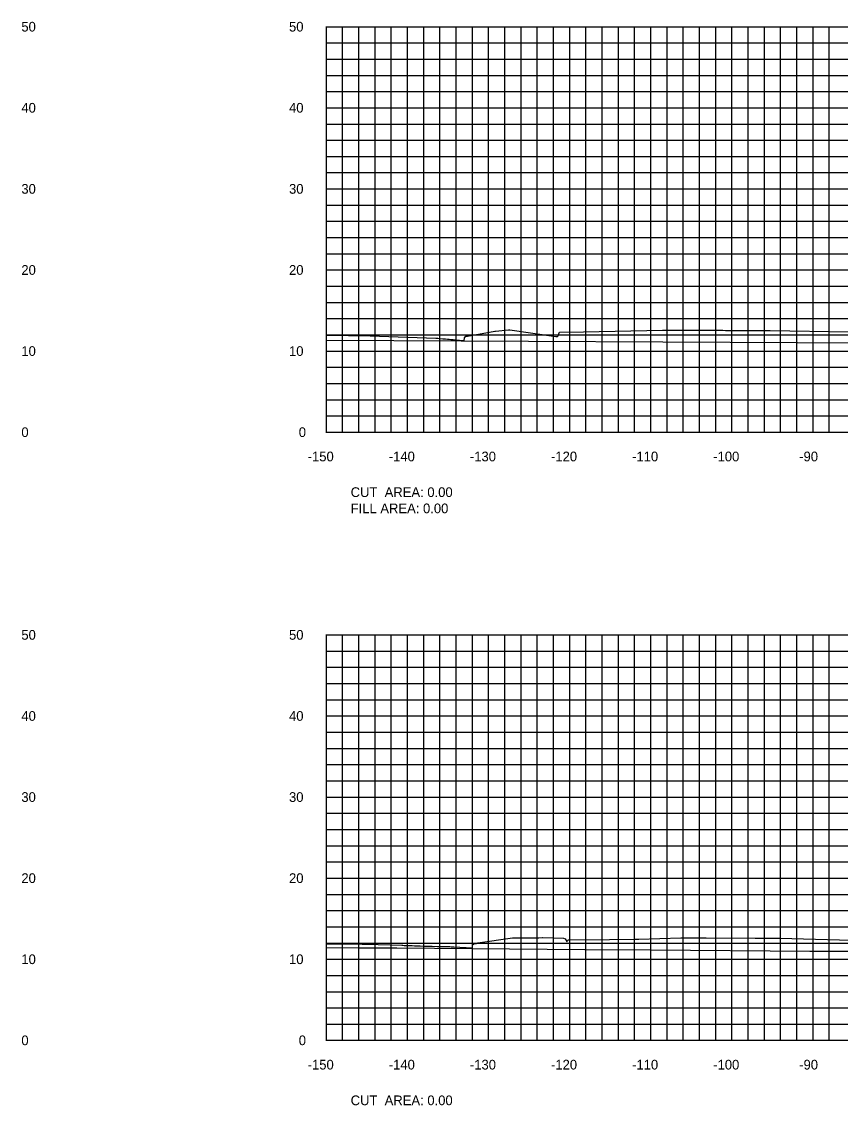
# Model space of a CAD drawing. Extents: x 1800880 to 1818864, y 245271 to 250560.
# Drawn here: x 1810603.4 to 1810704.4, y 250091.4 to 250225 of the extents above; entities that cross this region are included whole.
import ezdxf

# ---------------------------------------------------------------- set-up
doc = ezdxf.new("R2010")
doc.units = 0
for name, color, linetype in [('33', 7, 'Continuous'), ('CL-CNST', 7, 'Continuous'), ('DESIGN - DRAINAGE - Bridges', 7, 'Continuous'), ('DRAINAGETXT', 7, 'Continuous'), ('Level 46', 7, 'Continuous'), ('Level 62', 7, 'Continuous')]:
    doc.layers.add(name, color=color, linetype=linetype)

msp = doc.modelspace()

# ---------------------------------------------------------------- linework, layer by layer
at = {"layer": 'CL-CNST'}
for points in [[(1810641, 250186.38), (1810646.42, 250186.3), (1810654.49, 250186.02), (1810654.76, 250186.01), (1810654.91, 250185.99), (1810655.35, 250185.95), (1810655.68, 250185.92), (1810655.94, 250185.9), (1810656.15, 250185.88), (1810656.33, 250185.86), (1810656.47, 250185.85), (1810656.59, 250185.84), (1810656.7, 250185.83), (1810656.79, 250185.82), (1810656.86, 250185.81), (1810656.87, 250185.81), (1810656.94, 250185.81), (1810657.94, 250185.75), (1810658, 250185.7), (1810658.05, 250186.06), (1810658.18, 250186.27), (1810658.41, 250186.27), (1810661.77, 250186.87), (1810661.87, 250186.88), (1810663.46, 250187.05), (1810663.62, 250187.05), (1810669.28, 250186.22), (1810669.5, 250186.24), (1810669.53, 250186.2), (1810669.59, 250186.33), (1810669.75, 250186.77), (1810672.72, 250186.82), (1810682.45, 250186.99), (1810683.45, 250187.02), (1810685.94, 250187.01), (1810686.83, 250187), (1810687.25, 250187), (1810687.3, 250187), (1810687.69, 250187), (1810689.89, 250186.99), (1810690.23, 250186.98), (1810690.52, 250186.98), (1810692.36, 250186.97), (1810695.7, 250186.96), (1810705.46, 250186.8)], [(1810641, 250111.34), (1810645.41, 250111.28), (1810647.38, 250111.26), (1810650.29, 250111.15), (1810650.43, 250111.15), (1810650.58, 250111.14), (1810650.75, 250111.14), (1810650.93, 250111.13), (1810651.13, 250111.12), (1810651.35, 250111.12), (1810651.6, 250111.11), (1810651.88, 250111.1), (1810652.2, 250111.09), (1810652.56, 250111.08), (1810652.93, 250111.06), (1810652.98, 250111.06), (1810653.46, 250111.05), (1810654.03, 250111.04), (1810654.71, 250111.02), (1810655.54, 250111.01), (1810656.09, 250110.99), (1810656.21, 250110.99), (1810656.4, 250110.98), (1810656.56, 250110.97), (1810656.7, 250110.96), (1810658.96, 250110.84), (1810658.98, 250110.81), (1810659.05, 250111.24), (1810659.08, 250111.24), (1810659.27, 250111.38), (1810659.5, 250111.38), (1810659.66, 250111.44), (1810663.97, 250112.06), (1810664.13, 250112.07), (1810664.21, 250112.07), (1810664.61, 250112.07), (1810664.64, 250112.07), (1810664.64, 250112.07), (1810664.64, 250112.07), (1810667.15, 250112.09), (1810667.21, 250112.09), (1810667.65, 250112.1), (1810667.7, 250112.1), (1810670.23, 250112.01), (1810670.44, 250111.96), (1810670.67, 250111.63), (1810670.67, 250111.63), (1810670.68, 250111.63), (1810670.68, 250111.64), (1810670.69, 250111.64), (1810670.69, 250111.65), (1810670.7, 250111.66), (1810670.71, 250111.67), (1810670.72, 250111.68), (1810670.72, 250111.69), (1810670.73, 250111.69), (1810670.74, 250111.7), (1810670.75, 250111.71), (1810670.76, 250111.73), (1810670.77, 250111.74), (1810670.79, 250111.75), (1810670.8, 250111.77), (1810670.81, 250111.79), (1810670.83, 250111.81), (1810670.85, 250111.83), (1810670.86, 250111.84), (1810675.89, 250111.88), (1810678.94, 250111.9), (1810678.99, 250111.9), (1810679.36, 250111.9), (1810679.46, 250111.9), (1810679.47, 250111.9), (1810679.47, 250111.9), (1810679.51, 250111.9), (1810684.7, 250112.05), (1810686.21, 250112.05), (1810687.31, 250112.05), (1810687.83, 250112.05), (1810693.85, 250112.03), (1810694.89, 250112.03), (1810695.09, 250112.03), (1810695.3, 250112.03), (1810696.92, 250112.02), (1810707.19, 250111.74)]]:
    msp.add_lwpolyline(points, dxfattribs=at)
at = {"layer": 'DESIGN - DRAINAGE - Bridges'}
for p, q in [((1810640.94, 250224.43), (1810641, 250224.43)), ((1810641, 250174.43), (1810641, 250224.43)), ((1810640.94, 250214.43), (1810641, 250214.43)), ((1810640.94, 250204.43), (1810641, 250204.43)), ((1810640.94, 250194.43), (1810641, 250194.43)), ((1810640.94, 250184.43), (1810641, 250184.43)), ((1810640.94, 250174.43), (1810641, 250174.43)), ((1810641, 250174.43), (1810941, 250174.43)), ((1810641, 250174.37), (1810641, 250174.43)), ((1810651, 250174.37), (1810651, 250174.43)), ((1810661, 250174.37), (1810661, 250174.43)), ((1810671, 250174.37), (1810671, 250174.43)), ((1810681, 250174.37), (1810681, 250174.43)), ((1810691, 250174.37), (1810691, 250174.43)), ((1810701, 250174.37), (1810701, 250174.43)), ((1810640.94, 250149.43), (1810641, 250149.43)), ((1810641, 250099.43), (1810641, 250149.43)), ((1810640.94, 250139.43), (1810641, 250139.43)), ((1810640.94, 250129.43), (1810641, 250129.43)), ((1810640.94, 250119.43), (1810641, 250119.43)), ((1810640.94, 250109.43), (1810641, 250109.43)), ((1810640.94, 250099.43), (1810641, 250099.43)), ((1810641, 250099.43), (1810941, 250099.43)), ((1810641, 250099.37), (1810641, 250099.43)), ((1810651, 250099.37), (1810651, 250099.43)), ((1810661, 250099.37), (1810661, 250099.43)), ((1810671, 250099.37), (1810671, 250099.43)), ((1810681, 250099.37), (1810681, 250099.43)), ((1810691, 250099.37), (1810691, 250099.43)), ((1810701, 250099.37), (1810701, 250099.43))]:
    msp.add_line(p, q, dxfattribs=at)
at = {"layer": 'Level 46'}
for p, q in [((1810641, 250224.43), (1810941, 250224.43)), ((1810641, 250174.43), (1810641, 250224.43)), ((1810643, 250174.43), (1810643, 250224.43)), ((1810645, 250174.43), (1810645, 250224.43)), ((1810647, 250174.43), (1810647, 250224.43)), ((1810649, 250174.43), (1810649, 250224.43)), ((1810651, 250174.43), (1810651, 250224.43)), ((1810653, 250174.43), (1810653, 250224.43)), ((1810655, 250174.43), (1810655, 250224.43)), ((1810657, 250174.43), (1810657, 250224.43)), ((1810659, 250174.43), (1810659, 250224.43)), ((1810661, 250174.43), (1810661, 250224.43)), ((1810663, 250174.43), (1810663, 250224.43)), ((1810665, 250174.43), (1810665, 250224.43)), ((1810667, 250174.43), (1810667, 250224.43)), ((1810669, 250174.43), (1810669, 250224.43)), ((1810671, 250174.43), (1810671, 250224.43)), ((1810673, 250174.43), (1810673, 250224.43)), ((1810675, 250174.43), (1810675, 250224.43)), ((1810677, 250174.43), (1810677, 250224.43)), ((1810679, 250174.43), (1810679, 250224.43)), ((1810681, 250174.43), (1810681, 250224.43)), ((1810683, 250174.43), (1810683, 250224.43)), ((1810685, 250174.43), (1810685, 250224.43)), ((1810687, 250174.43), (1810687, 250224.43)), ((1810689, 250174.43), (1810689, 250224.43)), ((1810691, 250174.43), (1810691, 250224.43)), ((1810693, 250174.43), (1810693, 250224.43)), ((1810695, 250174.43), (1810695, 250224.43)), ((1810697, 250174.43), (1810697, 250224.43)), ((1810699, 250174.43), (1810699, 250224.43)), ((1810701, 250174.43), (1810701, 250224.43)), ((1810703, 250174.43), (1810703, 250224.43)), ((1810641, 250222.43), (1810941, 250222.43)), ((1810641, 250220.43), (1810941, 250220.43)), ((1810641, 250218.43), (1810941, 250218.43)), ((1810641, 250216.43), (1810941, 250216.43)), ((1810641, 250214.43), (1810941, 250214.43)), ((1810641, 250212.43), (1810941, 250212.43)), ((1810641, 250210.43), (1810941, 250210.43)), ((1810641, 250208.43), (1810941, 250208.43)), ((1810641, 250206.43), (1810941, 250206.43)), ((1810641, 250204.43), (1810941, 250204.43)), ((1810641, 250202.43), (1810941, 250202.43)), ((1810641, 250200.43), (1810941, 250200.43)), ((1810641, 250198.43), (1810941, 250198.43)), ((1810641, 250196.43), (1810941, 250196.43)), ((1810641, 250194.43), (1810941, 250194.43)), ((1810641, 250192.43), (1810941, 250192.43)), ((1810641, 250190.43), (1810941, 250190.43)), ((1810641, 250188.43), (1810941, 250188.43)), ((1810641, 250186.43), (1810941, 250186.43)), ((1810641, 250184.43), (1810941, 250184.43)), ((1810641, 250182.43), (1810941, 250182.43)), ((1810641, 250180.43), (1810941, 250180.43)), ((1810641, 250178.43), (1810941, 250178.43)), ((1810641, 250176.43), (1810941, 250176.43)), ((1810641, 250174.43), (1810941, 250174.43)), ((1810641, 250149.43), (1810941, 250149.43)), ((1810641, 250099.43), (1810641, 250149.43)), ((1810643, 250099.43), (1810643, 250149.43)), ((1810645, 250099.43), (1810645, 250149.43)), ((1810647, 250099.43), (1810647, 250149.43)), ((1810649, 250099.43), (1810649, 250149.43)), ((1810651, 250099.43), (1810651, 250149.43)), ((1810653, 250099.43), (1810653, 250149.43)), ((1810655, 250099.43), (1810655, 250149.43)), ((1810657, 250099.43), (1810657, 250149.43)), ((1810659, 250099.43), (1810659, 250149.43)), ((1810661, 250099.43), (1810661, 250149.43)), ((1810663, 250099.43), (1810663, 250149.43)), ((1810665, 250099.43), (1810665, 250149.43)), ((1810667, 250099.43), (1810667, 250149.43)), ((1810669, 250099.43), (1810669, 250149.43)), ((1810671, 250099.43), (1810671, 250149.43)), ((1810673, 250099.43), (1810673, 250149.43)), ((1810675, 250099.43), (1810675, 250149.43)), ((1810677, 250099.43), (1810677, 250149.43)), ((1810679, 250099.43), (1810679, 250149.43)), ((1810681, 250099.43), (1810681, 250149.43)), ((1810683, 250099.43), (1810683, 250149.43)), ((1810685, 250099.43), (1810685, 250149.43)), ((1810687, 250099.43), (1810687, 250149.43)), ((1810689, 250099.43), (1810689, 250149.43)), ((1810691, 250099.43), (1810691, 250149.43)), ((1810693, 250099.43), (1810693, 250149.43)), ((1810695, 250099.43), (1810695, 250149.43)), ((1810697, 250099.43), (1810697, 250149.43)), ((1810699, 250099.43), (1810699, 250149.43)), ((1810701, 250099.43), (1810701, 250149.43)), ((1810703, 250099.43), (1810703, 250149.43)), ((1810641, 250147.43), (1810941, 250147.43)), ((1810641, 250145.43), (1810941, 250145.43)), ((1810641, 250143.43), (1810941, 250143.43)), ((1810641, 250141.43), (1810941, 250141.43)), ((1810641, 250139.43), (1810941, 250139.43)), ((1810641, 250137.43), (1810941, 250137.43)), ((1810641, 250135.43), (1810941, 250135.43)), ((1810641, 250133.43), (1810941, 250133.43)), ((1810641, 250131.43), (1810941, 250131.43)), ((1810641, 250129.43), (1810941, 250129.43)), ((1810641, 250127.43), (1810941, 250127.43)), ((1810641, 250125.43), (1810941, 250125.43)), ((1810641, 250123.43), (1810941, 250123.43)), ((1810641, 250121.43), (1810941, 250121.43)), ((1810641, 250119.43), (1810941, 250119.43)), ((1810641, 250117.43), (1810941, 250117.43)), ((1810641, 250115.43), (1810941, 250115.43)), ((1810641, 250113.43), (1810941, 250113.43)), ((1810641, 250111.43), (1810941, 250111.43)), ((1810641, 250109.43), (1810941, 250109.43)), ((1810641, 250107.43), (1810941, 250107.43)), ((1810641, 250105.43), (1810941, 250105.43)), ((1810641, 250103.43), (1810941, 250103.43)), ((1810641, 250101.43), (1810941, 250101.43)), ((1810641, 250099.43), (1810941, 250099.43))]:
    msp.add_line(p, q, dxfattribs=at)
at = {"layer": 'Level 62'}
msp.add_line((1810641, 250185.77), (1810941, 250184.27), dxfattribs=at)
msp.add_lwpolyline([(1810641, 250110.88), (1810645.09, 250110.84), (1810649.7, 250110.82), (1810672.85, 250110.64), (1810680.99, 250110.61), (1810700.6, 250110.43), (1810711.54, 250110.41), (1810728.36, 250110.3), (1810741.56, 250110.3), (1810756.12, 250110.2), (1810771.2, 250110.22), (1810783.87, 250110.13), (1810800.53, 250110.19), (1810811.63, 250110.15), (1810829.64, 250110.24), (1810839.38, 250110.25), (1810858.55, 250110.36), (1810867.14, 250110.2), (1810887.32, 250110.32), (1810894.89, 250110.41), (1810901.87, 250110.36), (1810922.65, 250110.49), (1810929.3, 250110.6), (1810941, 250110.67)], dxfattribs=at)

# ---------------------------------------------------------------- texts
for s, p in [('-150', (1810638.7, 250170.83)), ('-140', (1810648.7, 250170.83)), ('-130', (1810658.7, 250170.83)), ('-120', (1810668.7, 250170.83)), ('-110', (1810678.7, 250170.83)), ('-100', (1810688.7, 250170.83)), ('-90', (1810699.3, 250170.83)), ('-150', (1810638.7, 250095.83)), ('-140', (1810648.7, 250095.83)), ('-130', (1810658.7, 250095.83)), ('-120', (1810668.7, 250095.83)), ('-110', (1810678.7, 250095.83)), ('-100', (1810688.7, 250095.83)), ('-90', (1810699.3, 250095.83))]:
    msp.add_text(s, height=1.2).set_placement(p)
at = {"layer": '33'}
for s, p in [('50', (1810603.4, 250223.83)), ('50', (1810636.4, 250223.83)), ('40', (1810603.4, 250213.83)), ('40', (1810636.4, 250213.83)), ('30', (1810603.4, 250203.83)), ('30', (1810636.4, 250203.83)), ('20', (1810603.4, 250193.83)), ('20', (1810636.4, 250193.83)), ('10', (1810603.4, 250183.83)), ('10', (1810636.4, 250183.83)), ('0', (1810603.4, 250173.83)), ('0', (1810637.6, 250173.83)), ('50', (1810603.4, 250148.83)), ('50', (1810636.4, 250148.83)), ('40', (1810603.4, 250138.83)), ('40', (1810636.4, 250138.83)), ('30', (1810603.4, 250128.83)), ('30', (1810636.4, 250128.83)), ('20', (1810603.4, 250118.83)), ('20', (1810636.4, 250118.83)), ('10', (1810603.4, 250108.83)), ('10', (1810636.4, 250108.83)), ('0', (1810603.4, 250098.83)), ('0', (1810637.6, 250098.83))]:
    msp.add_text(s, height=1.2, dxfattribs=at).set_placement(p)
at = {"layer": 'DESIGN - DRAINAGE - Bridges'}
for p in [(1810641, 250174.43), (1810641, 250099.43)]:
    msp.add_text('-', height=0.0001, dxfattribs=at).set_placement(p)
at = {"layer": 'DRAINAGETXT'}
for s, p in [('CUT  AREA: 0.00', (1810644, 250166.43)), ('FILL AREA: 0.00', (1810644, 250164.43)), ('CUT  AREA: 0.00', (1810644, 250091.43))]:
    msp.add_text(s, height=1.2, dxfattribs=at).set_placement(p)

doc.saveas('drawing.dxf')
